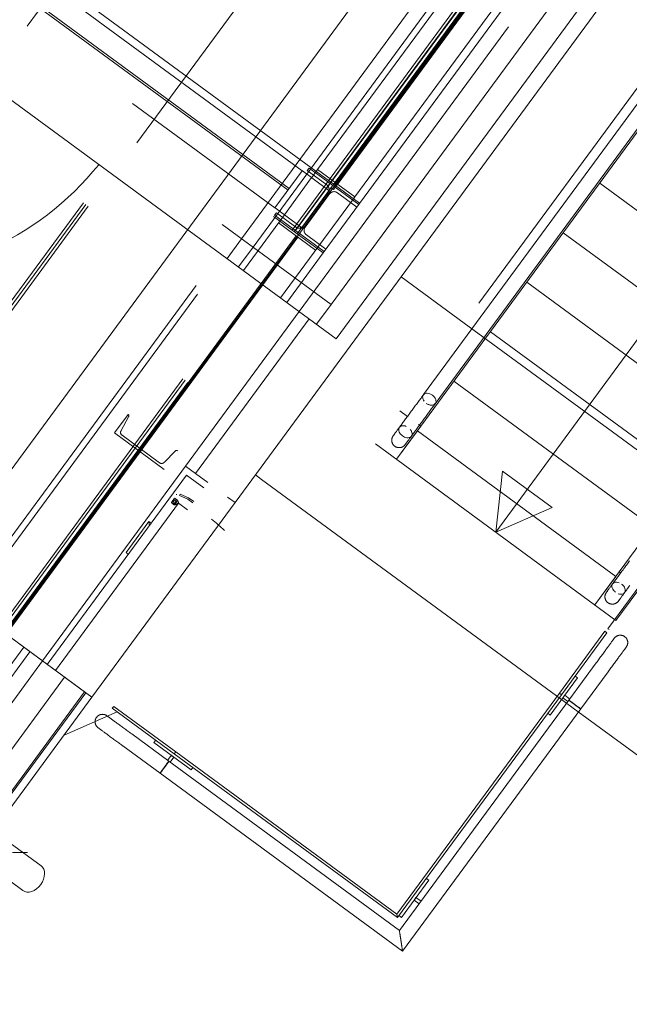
# Model space of a CAD drawing. Header units: metres. Extents: x 135583 to 135939, y 457896 to 458258.
# Tile 550 of 599: x 135739.9 to 135741.88, y 458175.17 to 458178.38. Entities that reach past the tile are written whole.
import ezdxf

# ---------------------------------------------------------------- set-up
doc = ezdxf.new("R2010")
doc.units = ezdxf.units.M
doc.linetypes.add('Center', pattern=[31.75, 6.35, -4.7625, 15.875, -4.7625])
doc.linetypes.add('Hidden', pattern=[4, 2, -2])
doc.layers.add('NIEUWE INSTALLATIE', color=250, linetype='Continuous', lineweight=0)

msp = doc.modelspace()

# ---------------------------------------------------------------- linework, layer by layer
at = {"layer": 'NIEUWE INSTALLATIE', "linetype": 'Hidden'}
for p, q in [((135741.0021, 458177.7781), (135731.1702, 458185.0013)), ((135741.0021, 458177.7781), (135731.1702, 458185.0013)), ((135731.0518, 458184.8402), (135740.8836, 458177.6169)), ((135731.0518, 458184.8402), (135740.8836, 458177.6169)), ((135730.8841, 458184.8145), (135740.9093, 458177.4492)), ((135730.8841, 458184.8145), (135740.9093, 458177.4492)), ((135738.48, 458176.4143), (135742.8522, 458182.3654)), ((135738.48, 458176.4143), (135742.8522, 458182.3654)), ((135740.7829, 458177.6909), (135743.8617, 458181.8815)), ((135740.7829, 458177.6909), (135743.8617, 458181.8815)), ((135743.8685, 458181.8765), (135740.7898, 458177.6859)), ((135743.8685, 458181.8765), (135740.7898, 458177.6859)), ((135740.7909, 458177.685), (135743.8697, 458181.8756)), ((135740.7909, 458177.685), (135743.8697, 458181.8756)), ((135740.799, 458177.6791), (135743.8778, 458181.8697)), ((135740.799, 458177.6791), (135743.8778, 458181.8697)), ((135743.8818, 458181.8667), (135740.8031, 458177.6761)), ((135743.8818, 458181.8667), (135740.8031, 458177.6761)), ((135740.9093, 458177.4492), (135744.1302, 458181.8332)), ((135740.9093, 458177.4492), (135744.1302, 458181.8332)), ((135740.8836, 458177.6169), (135743.9624, 458181.8075)), ((135740.8836, 458177.6169), (135743.9624, 458181.8075)), ((135743.6984, 458181.7438), (135740.8656, 458177.8879)), ((135743.6984, 458181.7438), (135740.8656, 458177.8879)), ((135743.756, 458181.7014), (135740.9232, 458177.8456)), ((135743.756, 458181.7014), (135740.9232, 458177.8456)), ((135743.756, 458181.7014), (135740.9232, 458177.8456)), ((135743.7617, 458181.6972), (135740.9289, 458177.8414)), ((135743.7617, 458181.6972), (135740.9289, 458177.8414)), ((135743.7617, 458181.6972), (135740.9289, 458177.8414)), ((135740.9287, 458177.8386), (135743.7125, 458181.6278)), ((135740.9287, 458177.8386), (135743.7125, 458181.6278)), ((135740.9865, 458177.7991), (135743.8193, 458181.6549)), ((135740.9865, 458177.7991), (135743.8193, 458181.6549)), ((135743.8547, 458181.5764), (135740.8056, 458177.4262)), ((135743.8547, 458181.5764), (135740.8056, 458177.4262)), ((135740.8158, 458177.8839), (135737.1292, 458180.5924)), ((135740.8158, 458177.8839), (135737.1292, 458180.5924)), ((135740.7693, 458177.8206), (135737.0827, 458180.5291)), ((135740.7693, 458177.8206), (135737.0827, 458180.5291)), ((135740.7693, 458177.8206), (135737.0827, 458180.5291)), ((135740.7735, 458177.8263), (135737.0869, 458180.5348)), ((135740.7735, 458177.8263), (135737.0869, 458180.5348)), ((135740.7735, 458177.8263), (135737.0869, 458180.5348)), ((135737.0404, 458180.4715), (135740.727, 458177.763)), ((135737.0404, 458180.4715), (135740.727, 458177.763)), ((135738.9199, 458176.1684), (135741.4421, 458179.6015)), ((135738.9199, 458176.1684), (135741.4421, 458179.6015)), ((135738.9279, 458176.1626), (135741.4501, 458179.5956)), ((135738.9279, 458176.1626), (135741.4501, 458179.5956)), ((135738.936, 458176.1566), (135741.4582, 458179.5897)), ((135738.936, 458176.1566), (135741.4582, 458179.5897)), ((135741.4622, 458179.5867), (135738.94, 458176.1536)), ((135741.4622, 458179.5867), (135738.94, 458176.1536)), ((135739.2865, 458175.8991), (135741.8088, 458179.3321)), ((135739.2865, 458175.8991), (135741.8088, 458179.3321)), ((135739.2908, 458175.8711), (135741.8367, 458179.3364)), ((135739.2908, 458175.8711), (135741.8367, 458179.3364)), ((135739.2908, 458175.8711), (135741.8367, 458179.3364)), ((135739.2908, 458175.8711), (135741.8367, 458179.3364)), ((135742.5742, 458179.0651), (135741.0538, 458176.9956)), ((135740.6184, 458177.6629), (135741.2845, 458178.5695)), ((135740.6184, 458177.6629), (135741.2845, 458178.5695)), ((135741.3215, 458178.5423), (135740.6555, 458177.6357)), ((135741.3215, 458178.5423), (135740.6555, 458177.6357)), ((135741.8355, 458176.4213), (135743.3559, 458178.4908)), ((135739.9215, 458178.3548), (135740.0103, 458178.4757)), ((135739.9215, 458178.3548), (135740.0103, 458178.4757)), ((135740.9724, 458177.915), (135740.9804, 458177.9091)), ((135740.9724, 458177.915), (135740.9804, 458177.9091)), ((135740.9839, 458177.9138), (135740.9758, 458177.9197)), ((135740.9839, 458177.9138), (135740.9758, 458177.9197)), ((135740.8158, 458177.8839), (135740.727, 458177.763)), ((135740.8158, 458177.8839), (135740.727, 458177.763)), ((135740.8462, 458177.8616), (135740.8159, 458177.8838)), ((135740.8462, 458177.8616), (135740.8159, 458177.8838)), ((135740.8379, 458177.8925), (135740.832, 458177.8844)), ((135740.8379, 458177.8925), (135740.832, 458177.8844)), ((135740.8379, 458177.8925), (135740.832, 458177.8844)), ((135740.832, 458177.8844), (135740.8955, 458177.8378)), ((135740.832, 458177.8844), (135740.8955, 458177.8378)), ((135740.832, 458177.8844), (135740.8955, 458177.8378)), ((135740.9991, 458177.7741), (135740.8379, 458177.8925)), ((135740.9991, 458177.7741), (135740.8379, 458177.8925)), ((135740.9991, 458177.7741), (135740.8379, 458177.8925)), ((135740.8581, 458177.8777), (135740.8656, 458177.8879)), ((135740.8581, 458177.8777), (135740.8656, 458177.8879)), ((135740.9865, 458177.7991), (135740.8656, 458177.8879)), ((135740.9865, 458177.7991), (135740.8656, 458177.8879)), ((135740.9672, 458177.8911), (135740.9592, 458177.8971)), ((135740.9672, 458177.8911), (135740.9592, 458177.8971)), ((135740.7574, 458177.7407), (135740.8462, 458177.8616)), ((135740.7574, 458177.7407), (135740.8462, 458177.8616)), ((135740.8463, 458177.8616), (135740.858, 458177.8776)), ((135740.8463, 458177.8616), (135740.858, 458177.8776)), ((135740.8463, 458177.8615), (135740.9067, 458177.8171)), ((135740.8463, 458177.8615), (135740.9067, 458177.8171)), ((135740.9088, 458177.8285), (135740.9169, 458177.8226)), ((135740.9088, 458177.8285), (135740.9169, 458177.8226)), ((135740.9169, 458177.8226), (135740.9286, 458177.8386)), ((135740.9169, 458177.8226), (135740.9286, 458177.8386)), ((135740.9204, 458177.8442), (135740.9284, 458177.8383)), ((135740.9204, 458177.8442), (135740.9284, 458177.8383)), ((135740.9287, 458177.8386), (135740.9206, 458177.8445)), ((135740.9287, 458177.8386), (135740.9206, 458177.8445)), ((135740.9789, 458177.7888), (135740.7451, 458177.4706)), ((135740.9789, 458177.7888), (135740.7451, 458177.4706)), ((135740.8993, 458177.8126), (135740.82, 458177.7046)), ((135740.8993, 458177.8126), (135740.82, 458177.7046)), ((135740.8993, 458177.8126), (135740.82, 458177.7046)), ((135740.8252, 458177.7008), (135740.9046, 458177.8088)), ((135740.8252, 458177.7008), (135740.9046, 458177.8088)), ((135740.8252, 458177.7008), (135740.9046, 458177.8088)), ((135740.9297, 458177.8126), (135740.9932, 458177.766)), ((135740.9297, 458177.8126), (135740.9932, 458177.766)), ((135740.9297, 458177.8126), (135740.9932, 458177.766)), ((135740.9864, 458177.7991), (135740.979, 458177.7889)), ((135740.9864, 458177.7991), (135740.979, 458177.7889)), ((135740.7271, 458177.763), (135740.7574, 458177.7407)), ((135740.7271, 458177.763), (135740.7574, 458177.7407)), ((135740.6242, 458177.5594), (135740.7574, 458177.7406)), ((135740.6242, 458177.5594), (135740.7574, 458177.7406)), ((135740.7314, 458177.7474), (135740.7254, 458177.7394)), ((135740.7314, 458177.7474), (135740.7254, 458177.7394)), ((135740.7314, 458177.7474), (135740.7254, 458177.7394)), ((135740.7254, 458177.7394), (135740.8866, 458177.6209)), ((135740.7254, 458177.7394), (135740.8866, 458177.6209)), ((135740.7254, 458177.7394), (135740.8866, 458177.6209)), ((135740.7948, 458177.7008), (135740.7314, 458177.7474)), ((135740.7948, 458177.7008), (135740.7314, 458177.7474)), ((135740.7948, 458177.7008), (135740.7314, 458177.7474)), ((135740.8179, 458177.6963), (135740.7575, 458177.7406)), ((135740.8179, 458177.6963), (135740.7575, 458177.7406)), ((135739.2435, 458175.5956), (135740.7829, 458177.6909)), ((135739.2435, 458175.5956), (135740.7829, 458177.6909)), ((135740.7381, 458177.7143), (135740.8589, 458177.6255)), ((135740.7381, 458177.7143), (135740.8589, 458177.6255)), ((135739.2504, 458175.5906), (135740.7897, 458177.6859)), ((135739.2504, 458175.5906), (135740.7897, 458177.6859)), ((135739.2596, 458175.5838), (135740.799, 458177.679)), ((135739.2596, 458175.5838), (135740.799, 458177.679)), ((135740.803, 458177.6761), (135739.3673, 458175.7219)), ((135740.803, 458177.6761), (135739.3673, 458175.7219)), ((135740.7956, 458177.672), (135739.3838, 458175.7503)), ((135740.7956, 458177.672), (135739.3838, 458175.7503)), ((135740.7956, 458177.672), (135739.3838, 458175.7503)), ((135740.8014, 458177.6678), (135739.3895, 458175.7461)), ((135740.8014, 458177.6678), (135739.3895, 458175.7461)), ((135740.8014, 458177.6678), (135739.3895, 458175.7461)), ((135740.571, 458177.5984), (135740.6184, 458177.6629)), ((135740.571, 458177.5984), (135740.6184, 458177.6629)), ((135740.8925, 458177.629), (135740.8291, 458177.6756)), ((135740.8925, 458177.629), (135740.8291, 458177.6756)), ((135740.8925, 458177.629), (135740.8291, 458177.6756)), ((135740.6555, 458177.6357), (135740.6081, 458177.5712)), ((135740.6555, 458177.6357), (135740.6081, 458177.5712)), ((135740.7653, 458177.4558), (135740.8836, 458177.6169)), ((135740.7653, 458177.4558), (135740.8836, 458177.6169)), ((135740.9093, 458177.4492), (135740.8619, 458177.3847)), ((135740.9093, 458177.4492), (135740.8619, 458177.3847)), ((135740.2494, 458177.0914), (135740.205, 458177.031)), ((135740.2494, 458177.0914), (135740.205, 458177.031)), ((135740.2273, 458177.0394), (135740.2507, 458177.083)), ((135740.2273, 458177.0394), (135740.2507, 458177.083)), ((135740.205, 458177.031), (135740.3662, 458176.9126)), ((135740.205, 458177.031), (135740.3662, 458176.9126)), ((135740.3515, 458176.9339), (135740.2298, 458177.0233)), ((135740.3515, 458176.9339), (135740.2298, 458177.0233)), ((135741.0538, 458176.9956), (135741.8355, 458176.4213)), ((135740.4022, 458176.9717), (135740.3675, 458176.9364)), ((135740.4022, 458176.9717), (135740.3675, 458176.9364)), ((135741.8093, 458176.3941), (135741.9573, 458176.5955)), ((135741.8093, 458176.3941), (135741.9573, 458176.5955)), ((135740.1116, 458176.186), (135739.7361, 458176.4619)), ((135740.1116, 458176.186), (135739.7361, 458176.4619)), ((135741.8133, 458176.3911), (135741.8093, 458176.3941)), ((135741.8133, 458176.3911), (135741.8093, 458176.3941)), ((135739.9102, 458176.3342), (135739.4396, 458175.6936)), ((135739.9102, 458176.3342), (135739.4396, 458175.6936)), ((135739.4598, 458175.6788), (135739.9304, 458176.3194)), ((135739.4598, 458175.6788), (135739.9304, 458176.3194)), ((135739.9707, 458176.2898), (135739.355, 458175.4517)), ((135739.9707, 458176.2898), (135739.355, 458175.4517)), ((135739.386, 458175.342), (135740.0432, 458176.2365)), ((135739.386, 458175.342), (135740.0432, 458176.2365)), ((135739.3953, 458175.2111), (135740.1116, 458176.186)), ((135739.3953, 458175.2111), (135740.1116, 458176.186)), ((135740.1077, 458176.1891), (135739.4505, 458175.2946)), ((135740.1077, 458176.1891), (135739.4505, 458175.2946))]:
    msp.add_line(p, q, dxfattribs=at)
at = {"layer": 'NIEUWE INSTALLATIE'}
for p, q in [((135730.7722, 458184.7974), (135740.9264, 458177.3373)), ((135740.5973, 458176.8048), (135744.3119, 458181.861)), ((135740.9264, 458177.3373), (135744.242, 458181.8503)), ((135742.6427, 458179.0148), (135741.2013, 458177.0527)), ((135742.5644, 458178.9996), (135741.2097, 458177.1556)), ((135741.3902, 458178.982), (135739.2587, 458176.0808)), ((135741.3902, 458178.982), (135739.2587, 458176.0808)), ((135741.2479, 458177.126), (135742.6034, 458178.971)), ((135742.9337, 458178.7352), (135741.4446, 458176.7084)), ((135741.846, 458176.5791), (135743.2874, 458178.5411)), ((135742.4272, 458177.3701), (135741.7825, 458177.8438)), ((135742.3087, 458177.209), (135741.664, 458177.6826)), ((135741.3425, 458177.3885), (135741.137, 458177.5395)), ((135742.1903, 458177.0478), (135741.5456, 458177.5214)), ((135740.4361, 458176.9233), (135740.8055, 458177.4261)), ((135740.8378, 458177.4024), (135740.4683, 458176.8996)), ((135742.1241, 458176.8142), (135741.3425, 458177.3885)), ((135742.1241, 458176.8142), (135741.3425, 458177.3885)), ((135742.0719, 458176.8866), (135741.4272, 458177.3603)), ((135741.9535, 458176.7254), (135741.3088, 458177.1991)), ((135741.2096, 458177.1556), (135741.2093, 458177.1551)), ((135741.1581, 458177.0845), (135741.1328, 458177.1031)), ((135741.2013, 458177.0527), (135741.1223, 458176.9452)), ((135741.2013, 458177.0527), (135741.1936, 458177.0583)), ((135741.1904, 458177.0379), (135741.1223, 458176.9452)), ((135741.8351, 458176.5643), (135741.1904, 458177.0379)), ((135740.4683, 458176.8996), (135740.4361, 458176.9233)), ((135739.9868, 458176.278), (135740.4394, 458176.8941)), ((135740.4394, 458176.8941), (135740.4959, 458176.8526)), ((135740.5086, 458176.87), (135740.4683, 458176.8996)), ((135740.6633, 458176.8948), (135740.6835, 458176.88)), ((135741.4446, 458176.7084), (135741.4666, 458176.9072)), ((135741.4666, 458176.9072), (135741.6278, 458176.7888)), ((135740.6835, 458176.8799), (135741.6586, 458176.1636)), ((135740.6835, 458176.8799), (135741.6586, 458176.1636)), ((135740.4163, 458176.8276), (135740.4183, 458176.8322)), ((135740.4436, 458176.8153), (135740.4163, 458176.8276)), ((135740.4183, 458176.8322), (135740.4462, 458176.8196)), ((135740.5973, 458176.8048), (135740.5731, 458176.8226)), ((135740.4135, 458176.8021), (135740.0138, 458176.2582)), ((135740.1319, 458176.1714), (135740.5973, 458176.8048)), ((135740.4006, 458176.8184), (135740.3905, 458176.8046)), ((135740.3905, 458176.8046), (135740.3921, 458176.8018)), ((135740.3921, 458176.8018), (135740.3929, 458176.8027)), ((135740.3929, 458176.8027), (135740.3945, 458176.8)), ((135740.3945, 458176.8), (135740.3953, 458176.8009)), ((135740.3953, 458176.8009), (135740.397, 458176.7982)), ((135740.4008, 458176.8126), (135740.3957, 458176.8056)), ((135740.397, 458176.7982), (135740.3975, 458176.7988)), ((135740.3975, 458176.7988), (135740.3991, 458176.7976)), ((135740.4, 458176.8024), (135740.4052, 458176.8094)), ((135740.4038, 458176.8178), (135740.4006, 458176.8184)), ((135740.4016, 458176.7989), (135740.4109, 458176.8115)), ((135740.4032, 458176.8166), (135740.4038, 458176.8178)), ((135740.4063, 458176.8158), (135740.4032, 458176.8166)), ((135740.4057, 458176.8148), (135740.4063, 458176.8158)), ((135740.4089, 458176.8141), (135740.4057, 458176.8148)), ((135740.4084, 458176.8134), (135740.4089, 458176.8141)), ((135740.4109, 458176.8115), (135740.4084, 458176.8134)), ((135740.4429, 458176.7805), (135740.4135, 458176.8021)), ((135740.4597, 458176.8035), (135740.4436, 458176.8153)), ((135740.4462, 458176.8196), (135740.4627, 458176.8075)), ((135741.4446, 458176.7084), (135741.6278, 458176.7888)), ((135740.3171, 458176.7426), (135740.2431, 458176.6419)), ((135740.3243, 458176.7373), (135740.3171, 458176.7426)), ((135740.2431, 458176.6419), (135740.2442, 458176.6411)), ((135740.2512, 458176.636), (135740.2431, 458176.6419)), ((135741.767, 458176.4716), (135741.846, 458176.5791)), ((135741.846, 458176.5791), (135741.8523, 458176.5744)), ((135741.767, 458176.4716), (135741.8351, 458176.5643)), ((135739.7161, 458176.4769), (135740.1319, 458176.1714)), ((135741.7995, 458176.3857), (135741.6515, 458176.1842)), ((135741.6579, 458176.1795), (135741.8059, 458176.3809)), ((135741.8059, 458176.3809), (135741.7995, 458176.3857)), ((135741.7709, 458176.2826), (135741.6821, 458176.1617)), ((135741.7709, 458176.2826), (135741.7715, 458176.2834)), ((135741.721, 458176.1331), (135741.8098, 458176.254)), ((135741.6216, 458176.1131), (135741.7104, 458176.234)), ((135741.7104, 458176.234), (135741.7023, 458176.2399)), ((135741.6514, 458176.1842), (135741.1233, 458175.4654)), ((135741.6514, 458176.1842), (135741.6579, 458176.1795)), ((135741.6515, 458176.1842), (135741.6579, 458176.1795)), ((135740.1319, 458176.1714), (135739.3977, 458175.1721)), ((135741.125, 458175.4542), (135741.6579, 458176.1795)), ((135741.6821, 458176.1617), (135741.1314, 458175.4122)), ((135741.6586, 458176.1635), (135741.6754, 458176.1512)), ((135741.6689, 458176.1776), (135741.663, 458176.1695)), ((135741.663, 458176.1695), (135741.6795, 458176.1574)), ((135741.6855, 458176.1654), (135741.6689, 458176.1776)), ((135741.6755, 458176.1512), (135741.7129, 458176.1236)), ((135741.6755, 458176.1512), (135741.7129, 458176.1236)), ((135741.6821, 458176.1617), (135741.6828, 458176.1612)), ((135741.6847, 458176.1598), (135741.6877, 458176.1576)), ((135740.0414, 458176.0483), (135740.2135, 458176.1238)), ((135740.203, 458176.1415), (135740.1982, 458176.1351)), ((135740.1982, 458176.1351), (135740.3997, 458175.987)), ((135740.4044, 458175.9935), (135740.203, 458176.1415)), ((135741.1418, 458175.3447), (135741.721, 458176.1331)), ((135741.6135, 458176.119), (135741.6216, 458176.1131)), ((135741.713, 458176.1236), (135742.541, 458175.5152)), ((135740.3819, 458175.9629), (135740.2611, 458176.0517)), ((135740.3393, 458176.0314), (135740.3333, 458176.0234)), ((135740.3333, 458176.0234), (135740.4542, 458175.9346)), ((135740.2325, 458176.0127), (135740.2316, 458176.0134)), ((135740.2325, 458176.0127), (135740.3534, 458175.9239)), ((135740.3997, 458175.9871), (135740.4045, 458175.9935)), ((135740.3997, 458175.987), (135740.4044, 458175.9935)), ((135741.1233, 458175.4654), (135740.4045, 458175.9935)), ((135740.3898, 458175.9819), (135740.3776, 458175.9654)), ((135741.1314, 458175.4122), (135740.3819, 458175.9628)), ((135740.3857, 458175.9595), (135740.3978, 458175.976)), ((135740.3978, 458175.976), (135740.3898, 458175.9819)), ((135740.3997, 458175.9871), (135741.125, 458175.4542)), ((135740.3677, 458175.9434), (135740.3639, 458175.9384)), ((135740.4542, 458175.9346), (135740.4602, 458175.9426)), ((135740.3533, 458175.9239), (135741.1418, 458175.3447)), ((135739.9664, 458175.6229), (135739.8663, 458175.6964)), ((135739.8738, 458175.6663), (135739.9229, 458175.6663)), ((135739.8071, 458175.6159), (135739.9072, 458175.5423)), ((135741.1379, 458175.4549), (135741.2268, 458175.5757)), ((135741.2268, 458175.5757), (135741.2187, 458175.5817)), ((135741.1853, 458175.5193), (135741.1794, 458175.5113)), ((135741.1794, 458175.5113), (135741.1959, 458175.4991)), ((135741.2019, 458175.5072), (135741.1853, 458175.5193)), ((135741.1233, 458175.4654), (135741.125, 458175.4542)), ((135741.1299, 458175.4608), (135741.1379, 458175.4549))]:
    msp.add_line(p, q, dxfattribs=at)
at = {"layer": 'NIEUWE INSTALLATIE', "linetype": 'Center'}
msp.add_line((135740.4361, 458176.9233), (135739.9707, 458176.2898), dxfattribs=at)
at = {"layer": 'NIEUWE INSTALLATIE', "flags": 128}
for points in [[(135741.2093, 458177.1551), (135741.2075, 458177.1526), (135741.2056, 458177.1501), (135741.2036, 458177.1474), (135741.2017, 458177.1447), (135741.1996, 458177.142), (135741.1975, 458177.1391), (135741.1954, 458177.1362), (135741.1932, 458177.1333), (135741.191, 458177.1303), (135741.1888, 458177.1272), (135741.1865, 458177.1241), (135741.1843, 458177.121), (135741.1819, 458177.1179), (135741.1796, 458177.1147), (135741.1773, 458177.1115), (135741.1749, 458177.1083), (135741.1725, 458177.1051), (135741.1702, 458177.1019), (135741.1678, 458177.0986), (135741.1654, 458177.0954), (135741.1631, 458177.0922), (135741.1607, 458177.089), (135741.1584, 458177.0859), (135741.1561, 458177.0827), (135741.1538, 458177.0796), (135741.1516, 458177.0765), (135741.1493, 458177.0735), (135741.1471, 458177.0705), (135741.145, 458177.0676), (135741.1429, 458177.0647), (135741.1408, 458177.0619), (135741.1388, 458177.0591), (135741.1368, 458177.0564), (135741.1349, 458177.0538), (135741.133, 458177.0513), (135741.1312, 458177.0488), (135741.1295, 458177.0464), (135741.1278, 458177.0442), (135741.1262, 458177.042), (135741.1246, 458177.0399), (135741.1232, 458177.0379), (135741.1218, 458177.036), (135741.1205, 458177.0342), (135741.1192, 458177.0325), (135741.1181, 458177.031), (135741.117, 458177.0295), (135741.116, 458177.0282), (135741.1152, 458177.027), (135741.1143, 458177.0259), (135741.1136, 458177.0249), (135741.113, 458177.0241), (135741.1125, 458177.0233), (135741.112, 458177.0227), (135741.1117, 458177.0223), (135741.1114, 458177.0219), (135741.1113, 458177.0217), (135741.1112, 458177.0216)], [(135741.1501, 458176.993), (135741.1502, 458176.9931), (135741.1503, 458176.9933), (135741.1506, 458176.9936), (135741.1509, 458176.9941), (135741.1513, 458176.9946), (135741.1518, 458176.9953), (135741.1524, 458176.9962), (135741.1531, 458176.9971), (135741.1539, 458176.9982), (135741.1548, 458176.9994), (135741.1558, 458177.0007), (135741.1568, 458177.0021), (135741.158, 458177.0037), (135741.1592, 458177.0053), (135741.1605, 458177.0071), (135741.1619, 458177.009), (135741.1633, 458177.0109), (135741.1648, 458177.013), (135741.1664, 458177.0152), (135741.1681, 458177.0175), (135741.1698, 458177.0198), (135741.1716, 458177.0223), (135741.1735, 458177.0248), (135741.1754, 458177.0274), (135741.1774, 458177.0301), (135741.1794, 458177.0328), (135741.1814, 458177.0356), (135741.1836, 458177.0385), (135741.1857, 458177.0414), (135741.1879, 458177.0444), (135741.1901, 458177.0474), (135741.1924, 458177.0505), (135741.1947, 458177.0536), (135741.197, 458177.0567), (135741.1993, 458177.0599), (135741.2016, 458177.0631), (135741.204, 458177.0663), (135741.2063, 458177.0695), (135741.2087, 458177.0727), (135741.2111, 458177.076), (135741.2134, 458177.0792), (135741.2158, 458177.0824), (135741.2182, 458177.0856), (135741.2205, 458177.0888), (135741.2228, 458177.0919), (135741.2251, 458177.095), (135741.2274, 458177.0981), (135741.2296, 458177.1012), (135741.2318, 458177.1042), (135741.234, 458177.1071), (135741.2361, 458177.1101), (135741.2382, 458177.1129), (135741.2403, 458177.1157), (135741.2423, 458177.1184), (135741.2442, 458177.121), (135741.2461, 458177.1236), (135741.2478, 458177.126)], [(135741.1164, 458176.9879), (135741.1156, 458176.9884), (135741.1149, 458176.9891), (135741.1142, 458176.9897), (135741.1135, 458176.9904), (135741.1128, 458176.9911), (135741.1122, 458176.9918), (135741.1116, 458176.9926), (135741.111, 458176.9933), (135741.1104, 458176.9941), (135741.1099, 458176.995), (135741.1095, 458176.9958), (135741.109, 458176.9967), (135741.1086, 458176.9975), (135741.1082, 458176.9984), (135741.1079, 458176.9993), (135741.1076, 458177.0002), (135741.1073, 458177.0012), (135741.1071, 458177.0021), (135741.1069, 458177.0031), (135741.1068, 458177.004), (135741.1066, 458177.005), (135741.1066, 458177.0059), (135741.1065, 458177.0069), (135741.1065, 458177.0079), (135741.1066, 458177.0088), (135741.1067, 458177.0098), (135741.1068, 458177.0108), (135741.1069, 458177.0117), (135741.1071, 458177.0127), (135741.1074, 458177.0136), (135741.1076, 458177.0145), (135741.1079, 458177.0154), (135741.1083, 458177.0163), (135741.1087, 458177.0172), (135741.1091, 458177.0181), (135741.1095, 458177.019), (135741.11, 458177.0198), (135741.1105, 458177.0206), (135741.1111, 458177.0214), (135741.1112, 458177.0216)], [(135741.1112, 458177.0216), (135741.1113, 458177.0217), (135741.1114, 458177.0219), (135741.1116, 458177.0222), (135741.112, 458177.0226), (135741.1124, 458177.0232), (135741.1129, 458177.0239), (135741.1135, 458177.0248), (135741.1142, 458177.0257), (135741.115, 458177.0268), (135741.1151, 458177.027)], [(135741.1501, 458176.993), (135741.1496, 458176.9923), (135741.1489, 458176.9915), (135741.1483, 458176.9908), (135741.1476, 458176.9901), (135741.1469, 458176.9894), (135741.1462, 458176.9888), (135741.1454, 458176.9882), (135741.1447, 458176.9876), (135741.1439, 458176.9871), (135741.143, 458176.9866), (135741.1422, 458176.9861), (135741.1413, 458176.9857), (135741.1405, 458176.9852), (135741.1396, 458176.9849), (135741.1387, 458176.9845), (135741.1378, 458176.9842), (135741.1368, 458176.984), (135741.1359, 458176.9837), (135741.1349, 458176.9835), (135741.134, 458176.9834), (135741.133, 458176.9833), (135741.1321, 458176.9832), (135741.1311, 458176.9832), (135741.1301, 458176.9832), (135741.1292, 458176.9832), (135741.1282, 458176.9833), (135741.1272, 458176.9834), (135741.1263, 458176.9836), (135741.1253, 458176.9838), (135741.1244, 458176.984), (135741.1235, 458176.9843), (135741.1226, 458176.9846), (135741.1217, 458176.9849), (135741.1208, 458176.9853), (135741.1199, 458176.9857), (135741.119, 458176.9862), (135741.1182, 458176.9866), (135741.1174, 458176.9872), (135741.1166, 458176.9877), (135741.1164, 458176.9879)], [(135741.1539, 458176.9982), (135741.1534, 458176.9975), (135741.1527, 458176.9965), (135741.1521, 458176.9956), (135741.1515, 458176.9949), (135741.151, 458176.9943), (135741.1507, 458176.9938), (135741.1504, 458176.9934), (135741.1502, 458176.9931), (135741.1501, 458176.993)], [(135741.8796, 458176.615), (135741.8773, 458176.6119), (135741.875, 458176.6087), (135741.8727, 458176.6055), (135741.8703, 458176.6023), (135741.868, 458176.5991), (135741.8656, 458176.5959), (135741.8632, 458176.5927), (135741.8609, 458176.5895), (135741.8585, 458176.5862), (135741.8562, 458176.583), (135741.8538, 458176.5799), (135741.8515, 458176.5767), (135741.8492, 458176.5735), (135741.8469, 458176.5704), (135741.8446, 458176.5674), (135741.8424, 458176.5643), (135741.8402, 458176.5613), (135741.838, 458176.5584), (135741.8359, 458176.5555), (135741.8339, 458176.5527), (135741.8318, 458176.5499), (135741.8298, 458176.5472), (135741.8279, 458176.5446), (135741.8261, 458176.5421), (135741.8243, 458176.5396), (135741.8225, 458176.5373), (135741.8208, 458176.535), (135741.8192, 458176.5328), (135741.8177, 458176.5307), (135741.8162, 458176.5287), (135741.8148, 458176.5268), (135741.8135, 458176.525), (135741.8123, 458176.5234), (135741.8112, 458176.5218), (135741.8101, 458176.5203), (135741.8091, 458176.519), (135741.8082, 458176.5178), (135741.8074, 458176.5167), (135741.8067, 458176.5157), (135741.8061, 458176.5149), (135741.8055, 458176.5142), (135741.8051, 458176.5136), (135741.8048, 458176.5131), (135741.8045, 458176.5127), (135741.8043, 458176.5125), (135741.8043, 458176.5124)], [(135741.8432, 458176.4838), (135741.8433, 458176.4839), (135741.8434, 458176.4841), (135741.8436, 458176.4844), (135741.844, 458176.4849), (135741.8444, 458176.4854), (135741.8449, 458176.4862), (135741.8455, 458176.487), (135741.8462, 458176.4879), (135741.847, 458176.489), (135741.8479, 458176.4902), (135741.8488, 458176.4915), (135741.8499, 458176.4929), (135741.851, 458176.4945), (135741.8522, 458176.4962), (135741.8535, 458176.4979), (135741.8549, 458176.4998), (135741.8564, 458176.5018), (135741.8579, 458176.5038), (135741.8595, 458176.506), (135741.8612, 458176.5083), (135741.8629, 458176.5106), (135741.8647, 458176.5131), (135741.8665, 458176.5156), (135741.8685, 458176.5182), (135741.8704, 458176.5209), (135741.8724, 458176.5236), (135741.8745, 458176.5264), (135741.8766, 458176.5293), (135741.8788, 458176.5322), (135741.881, 458176.5352)], [(135741.8094, 458176.4787), (135741.8087, 458176.4793), (135741.8079, 458176.4799), (135741.8072, 458176.4805), (135741.8065, 458176.4812), (135741.8059, 458176.4819), (135741.8052, 458176.4826), (135741.8046, 458176.4834), (135741.804, 458176.4842), (135741.8035, 458176.485), (135741.803, 458176.4858), (135741.8025, 458176.4866), (135741.8021, 458176.4875), (135741.8017, 458176.4884), (135741.8013, 458176.4892), (135741.801, 458176.4902), (135741.8007, 458176.4911), (135741.8004, 458176.492), (135741.8002, 458176.4929), (135741.8, 458176.4939), (135741.7998, 458176.4948), (135741.7997, 458176.4958), (135741.7996, 458176.4968), (135741.7996, 458176.4977), (135741.7996, 458176.4987), (135741.7996, 458176.4997), (135741.7997, 458176.5006), (135741.7998, 458176.5016), (135741.8, 458176.5025), (135741.8002, 458176.5035), (135741.8004, 458176.5044), (135741.8007, 458176.5053), (135741.801, 458176.5063), (135741.8013, 458176.5072), (135741.8017, 458176.5081), (135741.8021, 458176.5089), (135741.8026, 458176.5098), (135741.8031, 458176.5106), (135741.8036, 458176.5114), (135741.8041, 458176.5122), (135741.8043, 458176.5124)], [(135741.8043, 458176.5124), (135741.8043, 458176.5125), (135741.8045, 458176.5127), (135741.8047, 458176.513), (135741.805, 458176.5135), (135741.8055, 458176.514), (135741.806, 458176.5147), (135741.8066, 458176.5156), (135741.8073, 458176.5165), (135741.8081, 458176.5176), (135741.8082, 458176.5178)], [(135741.8432, 458176.4838), (135741.8426, 458176.4831), (135741.842, 458176.4823), (135741.8414, 458176.4816), (135741.8407, 458176.4809), (135741.84, 458176.4803), (135741.8392, 458176.4796), (135741.8385, 458176.479), (135741.8377, 458176.4784), (135741.8369, 458176.4779), (135741.8361, 458176.4774), (135741.8353, 458176.4769), (135741.8344, 458176.4765), (135741.8335, 458176.4761), (135741.8326, 458176.4757), (135741.8317, 458176.4754), (135741.8308, 458176.475), (135741.8299, 458176.4748), (135741.8289, 458176.4746), (135741.828, 458176.4744), (135741.827, 458176.4742), (135741.8261, 458176.4741), (135741.8251, 458176.474), (135741.8242, 458176.474), (135741.8232, 458176.474), (135741.8222, 458176.474), (135741.8213, 458176.4741), (135741.8203, 458176.4742), (135741.8194, 458176.4744), (135741.8184, 458176.4746), (135741.8175, 458176.4748), (135741.8165, 458176.4751), (135741.8156, 458176.4754), (135741.8147, 458176.4757), (135741.8138, 458176.4761), (135741.813, 458176.4765), (135741.8121, 458176.477), (135741.8113, 458176.4775), (135741.8105, 458176.478), (135741.8097, 458176.4785), (135741.8094, 458176.4787)], [(135741.847, 458176.489), (135741.8465, 458176.4883), (135741.8458, 458176.4873), (135741.8451, 458176.4864), (135741.8446, 458176.4857), (135741.8441, 458176.4851), (135741.8437, 458176.4846), (135741.8435, 458176.4842), (135741.8433, 458176.484), (135741.8432, 458176.4839)], [(135741.8301, 458176.3632), (135741.8307, 458176.364), (135741.8313, 458176.3647), (135741.8319, 458176.3654), (135741.8326, 458176.3661), (135741.8333, 458176.3668), (135741.834, 458176.3674), (135741.8348, 458176.368), (135741.8356, 458176.3686), (135741.8364, 458176.3691), (135741.8372, 458176.3696), (135741.838, 458176.3701), (135741.8389, 458176.3706), (135741.8398, 458176.371), (135741.8407, 458176.3713), (135741.8416, 458176.3717), (135741.8425, 458176.372), (135741.8434, 458176.3722), (135741.8444, 458176.3725), (135741.8453, 458176.3727), (135741.8463, 458176.3728), (135741.8472, 458176.3729), (135741.8482, 458176.373), (135741.8491, 458176.373), (135741.8501, 458176.373), (135741.8511, 458176.373), (135741.852, 458176.3729), (135741.853, 458176.3728), (135741.8539, 458176.3726), (135741.8549, 458176.3724), (135741.8558, 458176.3722), (135741.8568, 458176.3719), (135741.8577, 458176.3716), (135741.8586, 458176.3713), (135741.8595, 458176.3709), (135741.8603, 458176.3705), (135741.8612, 458176.37), (135741.862, 458176.3696), (135741.8628, 458176.3691), (135741.8636, 458176.3685), (135741.8639, 458176.3684)], [(135741.8301, 458176.3632), (135741.83, 458176.3631), (135741.8299, 458176.3629), (135741.8297, 458176.3626), (135741.8293, 458176.3622), (135741.8289, 458176.3616), (135741.8284, 458176.3609), (135741.8278, 458176.36), (135741.8271, 458176.3591), (135741.8263, 458176.358), (135741.8254, 458176.3568), (135741.8245, 458176.3555), (135741.8234, 458176.3541), (135741.8223, 458176.3525), (135741.821, 458176.3509), (135741.8198, 458176.3491), (135741.8184, 458176.3472), (135741.8169, 458176.3453), (135741.8154, 458176.3432), (135741.8138, 458176.341), (135741.8121, 458176.3387), (135741.8104, 458176.3364), (135741.8086, 458176.3339), (135741.8068, 458176.3314), (135741.8048, 458176.3288), (135741.8029, 458176.3261), (135741.8009, 458176.3234), (135741.7988, 458176.3206), (135741.7967, 458176.3177), (135741.7945, 458176.3148), (135741.7923, 458176.3118), (135741.7901, 458176.3088), (135741.7879, 458176.3057), (135741.7856, 458176.3026), (135741.7833, 458176.2995), (135741.7809, 458176.2963), (135741.7786, 458176.2931), (135741.7763, 458176.2899), (135741.7739, 458176.2867), (135741.7715, 458176.2835), (135741.7709, 458176.2826)], [(135741.8263, 458176.358), (135741.8269, 458176.3588), (135741.8276, 458176.3598), (135741.8282, 458176.3607), (135741.8288, 458176.3614), (135741.8292, 458176.362), (135741.8296, 458176.3625), (135741.8298, 458176.3629), (135741.83, 458176.3631), (135741.8301, 458176.3632)], [(135741.8639, 458176.3684), (135741.8646, 458176.3678), (135741.8654, 458176.3671), (135741.8661, 458176.3665), (135741.8668, 458176.3658), (135741.8674, 458176.3651), (135741.8681, 458176.3644), (135741.8687, 458176.3636), (135741.8692, 458176.3629), (135741.8698, 458176.3621), (135741.8703, 458176.3612), (135741.8708, 458176.3604), (135741.8712, 458176.3595), (135741.8716, 458176.3587), (135741.872, 458176.3578), (135741.8723, 458176.3569), (135741.8726, 458176.356), (135741.8729, 458176.355), (135741.8731, 458176.3541), (135741.8733, 458176.3531), (135741.8735, 458176.3522), (135741.8736, 458176.3512), (135741.8737, 458176.3503), (135741.8737, 458176.3493), (135741.8737, 458176.3483), (135741.8737, 458176.3474), (135741.8736, 458176.3464), (135741.8735, 458176.3455), (135741.8733, 458176.3445), (135741.8731, 458176.3436), (135741.8729, 458176.3426), (135741.8726, 458176.3417), (135741.8723, 458176.3408), (135741.872, 458176.3399), (135741.8716, 458176.339), (135741.8712, 458176.3381), (135741.8707, 458176.3372), (135741.8702, 458176.3364), (135741.8697, 458176.3356), (135741.8692, 458176.3348), (135741.869, 458176.3346)], [(135741.8098, 458176.254), (135741.8122, 458176.2572), (135741.8145, 458176.2604), (135741.8169, 458176.2636), (135741.8192, 458176.2668), (135741.8216, 458176.27), (135741.8239, 458176.2732), (135741.8262, 458176.2763), (135741.8284, 458176.2794), (135741.8307, 458176.2824), (135741.8329, 458176.2854), (135741.835, 458176.2883), (135741.8371, 458176.2912), (135741.8392, 458176.294), (135741.8413, 458176.2968), (135741.8432, 458176.2995), (135741.8452, 458176.3021), (135741.847, 458176.3047), (135741.8488, 458176.3071), (135741.8506, 458176.3095), (135741.8523, 458176.3118), (135741.8539, 458176.314), (135741.8554, 458176.3161), (135741.8569, 458176.3181), (135741.8583, 458176.32), (135741.8596, 458176.3218), (135741.8609, 458176.3235), (135741.862, 458176.3251), (135741.8631, 458176.3265), (135741.8641, 458176.3279), (135741.865, 458176.3291), (135741.8658, 458176.3302), (135741.8665, 458176.3312), (135741.8672, 458176.3321), (135741.8677, 458176.3328), (135741.8682, 458176.3334), (135741.8685, 458176.3339), (135741.8688, 458176.3343), (135741.8689, 458176.3345), (135741.869, 458176.3346)], [(135741.869, 458176.3346), (135741.869, 458176.3345), (135741.8688, 458176.3343), (135741.8686, 458176.334), (135741.8683, 458176.3336), (135741.8678, 458176.333), (135741.8673, 458176.3323), (135741.8667, 458176.3315), (135741.866, 458176.3305), (135741.8652, 458176.3294), (135741.865, 458176.3291)], [(135740.1519, 458176.072), (135740.1511, 458176.0725), (135740.1504, 458176.0732), (135740.1497, 458176.0738), (135740.149, 458176.0745), (135740.1483, 458176.0752), (135740.1477, 458176.0759), (135740.1471, 458176.0767), (135740.1465, 458176.0774), (135740.1459, 458176.0782), (135740.1454, 458176.0791), (135740.145, 458176.0799), (135740.1445, 458176.0808), (135740.1441, 458176.0816), (135740.1437, 458176.0825), (135740.1434, 458176.0834), (135740.1431, 458176.0843), (135740.1428, 458176.0853), (135740.1426, 458176.0862), (135740.1424, 458176.0872), (135740.1423, 458176.0881), (135740.1421, 458176.0891), (135740.1421, 458176.09), (135740.142, 458176.091), (135740.142, 458176.092), (135740.1421, 458176.0929), (135740.1422, 458176.0939), (135740.1423, 458176.0949), (135740.1424, 458176.0958), (135740.1426, 458176.0968), (135740.1429, 458176.0977), (135740.1431, 458176.0986), (135740.1434, 458176.0995), (135740.1438, 458176.1004), (135740.1442, 458176.1013), (135740.1446, 458176.1022), (135740.145, 458176.1031), (135740.1455, 458176.1039), (135740.146, 458176.1047), (135740.1466, 458176.1055), (135740.1467, 458176.1057)], [(135740.1467, 458176.1057), (135740.1473, 458176.1065), (135740.1479, 458176.1072), (135740.1486, 458176.1079), (135740.1492, 458176.1086), (135740.1499, 458176.1093), (135740.1507, 458176.1099), (135740.1514, 458176.1105), (135740.1522, 458176.1111), (135740.153, 458176.1117), (135740.1538, 458176.1122), (135740.1547, 458176.1126), (135740.1555, 458176.1131), (135740.1564, 458176.1135), (135740.1573, 458176.1139), (135740.1582, 458176.1142), (135740.1591, 458176.1145), (135740.16, 458176.1148), (135740.161, 458176.115), (135740.1619, 458176.1152), (135740.1629, 458176.1153), (135740.1638, 458176.1155), (135740.1648, 458176.1155), (135740.1658, 458176.1156), (135740.1667, 458176.1156), (135740.1677, 458176.1155), (135740.1687, 458176.1154), (135740.1696, 458176.1153), (135740.1706, 458176.1152), (135740.1715, 458176.115), (135740.1725, 458176.1147), (135740.1734, 458176.1145), (135740.1743, 458176.1142), (135740.1752, 458176.1138), (135740.1761, 458176.1134), (135740.177, 458176.113), (135740.1778, 458176.1126), (135740.1787, 458176.1121), (135740.1795, 458176.1116), (135740.1803, 458176.111), (135740.1805, 458176.1109)], [(135740.1805, 458176.1109), (135740.1805, 458176.1108), (135740.1807, 458176.1107), (135740.1811, 458176.1105), (135740.1815, 458176.1101), (135740.1821, 458176.1097), (135740.1828, 458176.1092), (135740.1836, 458176.1086), (135740.1846, 458176.1079), (135740.1856, 458176.1071), (135740.1859, 458176.1069)], [(135740.2611, 458176.0517), (135740.2578, 458176.054), (135740.2546, 458176.0564), (135740.2514, 458176.0588), (135740.2482, 458176.0611), (135740.2451, 458176.0634), (135740.2419, 458176.0657), (135740.2388, 458176.068), (135740.2357, 458176.0703), (135740.2327, 458176.0725), (135740.2297, 458176.0747), (135740.2267, 458176.0769), (135740.2239, 458176.079), (135740.221, 458176.0811), (135740.2183, 458176.0831), (135740.2156, 458176.0851), (135740.2129, 458176.087), (135740.2104, 458176.0889), (135740.2079, 458176.0907), (135740.2055, 458176.0925), (135740.2033, 458176.0941), (135740.2011, 458176.0958), (135740.199, 458176.0973), (135740.1969, 458176.0988), (135740.195, 458176.1002), (135740.1933, 458176.1015), (135740.1916, 458176.1027), (135740.19, 458176.1039), (135740.1885, 458176.105), (135740.1872, 458176.106), (135740.186, 458176.1069), (135740.1848, 458176.1077), (135740.1839, 458176.1084), (135740.183, 458176.109), (135740.1823, 458176.1096), (135740.1816, 458176.11), (135740.1812, 458176.1104), (135740.1808, 458176.1106), (135740.1806, 458176.1108), (135740.1805, 458176.1109)], [(135740.1519, 458176.072), (135740.1519, 458176.0719), (135740.1521, 458176.0718), (135740.1525, 458176.0715), (135740.1529, 458176.0712), (135740.1535, 458176.0708), (135740.1542, 458176.0703), (135740.155, 458176.0696), (135740.156, 458176.0689), (135740.157, 458176.0682), (135740.1582, 458176.0673), (135740.1596, 458176.0663), (135740.161, 458176.0653), (135740.1625, 458176.0641), (135740.1642, 458176.0629), (135740.166, 458176.0616), (135740.1678, 458176.0602), (135740.1698, 458176.0588), (135740.1719, 458176.0573), (135740.1741, 458176.0557), (135740.1763, 458176.054), (135740.1787, 458176.0523), (135740.1811, 458176.0505), (135740.1836, 458176.0486), (135740.1862, 458176.0467), (135740.1889, 458176.0447), (135740.1917, 458176.0427), (135740.1945, 458176.0407), (135740.1974, 458176.0385), (135740.2003, 458176.0364), (135740.2033, 458176.0342), (135740.2063, 458176.032), (135740.2094, 458176.0297), (135740.2125, 458176.0274), (135740.2156, 458176.0251), (135740.2188, 458176.0228), (135740.222, 458176.0205), (135740.2252, 458176.0181), (135740.2284, 458176.0158), (135740.2316, 458176.0134), (135740.2325, 458176.0127)], [(135740.157, 458176.0682), (135740.1562, 458176.0687), (135740.1553, 458176.0695), (135740.1544, 458176.0701), (135740.1537, 458176.0706), (135740.1531, 458176.0711), (135740.1526, 458176.0714), (135740.1522, 458176.0717), (135740.152, 458176.0719), (135740.1519, 458176.0719)]]:
    msp.add_lwpolyline(points, dxfattribs=at)
at = {"layer": 'NIEUWE INSTALLATIE'}
for centre, radius, start, end in [((135739.3943, 458178.515), 0.975, 293.696, 321.1751), ((135740.4019, 458176.8014), 0.00475, 233.696, 264.1781), ((135740.3907, 458176.8322), 0.0371, 286.768, 304.2587), ((135739.9096, 458175.9904), 0.975, 47.9302, 51.1995)]:
    msp.add_arc(centre, radius, start, end, dxfattribs=at)
at = {"layer": 'NIEUWE INSTALLATIE', "linetype": 'Hidden'}
for centre, major_axis, start_param, end_param in [((135740.8848, 458177.8233), (-0.0154, -0.0093), 1.963495, 3.534292), ((135740.8848, 458177.8233), (-0.0154, -0.0093), 1.963495, 3.534292), ((135740.8848, 458177.8233), (-0.0154, -0.0093), 1.963495, 3.534292), ((135740.9191, 458177.7981), (-0.0043, -0.0175), 2.748894, 4.31969), ((135740.9191, 458177.7981), (-0.0043, -0.0175), 2.748894, 4.31969), ((135740.9191, 458177.7981), (-0.0043, -0.0175), 2.748894, 4.31969), ((135740.8055, 458177.7153), (-0.0128, -0.0126), 0.160875, 1.731672), ((135740.8055, 458177.7153), (-0.0128, -0.0126), 0.160875, 1.731672), ((135740.8055, 458177.7153), (-0.0128, -0.0126), 0.160875, 1.731672), ((135740.8397, 458177.6901), (-0.0179, 0.0014), 5.729611, 7.300407), ((135740.8397, 458177.6901), (-0.0179, 0.0014), 5.729611, 7.300407), ((135740.8397, 458177.6901), (-0.0179, 0.0014), 5.729611, 7.300407), ((135740.2459, 458177.0866), (-0.0057, 0.00187), 2.82478, 4.395577), ((135740.2459, 458177.0866), (-0.0057, 0.00187), 2.82478, 4.395577), ((135740.2366, 458177.0326), (-0.00872, 0.00749), 0.075887, 1.646683), ((135740.2366, 458177.0326), (-0.00872, 0.00749), 0.075887, 1.646683), ((135740.407, 458176.9682), (0.00583, 0.00141), 0.70041, 2.271206), ((135740.407, 458176.9682), (0.00583, 0.00141), 0.70041, 2.271206), ((135740.3583, 458176.9432), (-0.00872, 0.00749), 1.646683, 3.21748), ((135740.3583, 458176.9432), (-0.00872, 0.00749), 1.646683, 3.21748)]:
    msp.add_ellipse(centre, major_axis=major_axis, ratio=1, start_param=start_param, end_param=end_param, dxfattribs=at)
at = {"layer": 'NIEUWE INSTALLATIE'}
for centre, major_axis, ratio, start_param, end_param in [((135740.4059, 458176.8306), (0.000989, 0.000151), 1, 5.497787, 7.068583), ((135740.3968, 458176.8048), (0.00142, -0.00011), 1, 2.588018, 3.550361), ((135740.399, 458176.8055), (0.00314, -0.0019), 1, 4.015463, 5.232371), ((135740.3989, 458176.8032), (0.00094, 0.00107), 1, 3.83852, 4.800862), ((135740.402, 458176.8118), (0.00063, -0.00128), 1, 2.660422, 3.622764), ((135740.4014, 458176.7987), (0.000093, -0.000326), 1, 2.235621, 5.625135), ((135740.3964, 458176.8249), (0.0264, 0.0058), 1, 4.679497, 5.099409), ((135740.4019, 458176.8095), (0.00217, -0.00296), 1, 1.266569, 2.483477), ((135740.404, 458176.8102), (-0.00034, -0.00138), 1, 1.178097, 2.14044), ((135740.4087, 458176.8057), (0.005, -0.00006), 1, 5.334936, 6.850477), ((135740.4106, 458176.8043), (0.00192, 0.00057), 1, 5.040084, 5.635109), ((135740.4033, 458176.807), (0.00785, -0.00577), 1, 0.274644, 0.764035), ((135741.7015, 458176.1474), (0.0195, -0.0143), 0.000001, 0, 3.926991), ((135741.7015, 458176.1474), (0.0195, -0.0143), 0.000001, 0, 5.063268), ((135741.7016, 458176.1474), (0.0195, -0.0143), 0.000001, 2.037235, 3.141593), ((135741.7016, 458176.1474), (0.0195, -0.0143), 0.000001, 0, 3.141593), ((135741.7015, 458176.1474), (0.0219, -0.0103), 1, 2.737991, 2.872999), ((135741.7016, 458176.1474), (-0.0195, 0.0143), 0.000001, 0.523599, 5.235988), ((135741.7015, 458176.1474), (0.0195, -0.0143), 0.000001, 5.067619, 5.327869), ((135741.7015, 458176.1474), (0.0195, -0.0143), 0.000001, 5.331155, 5.497787), ((135741.7015, 458176.1474), (-0.0195, 0.0143), 0.000001, 2.490222, 2.617994), ((135740.3677, 458175.9434), (0.0143, 0.0195), 0.000001, 4.539184, 10.467936), ((135740.3677, 458175.9434), (0.0143, 0.0195), 0.000001, 4.072259, 10.205354), ((135740.3677, 458175.9434), (-0.0143, -0.0195), 0.000001, 3.926991, 6.283185), ((135740.3676, 458175.9434), (0.0143, 0.0195), 0.000001, 4.977808, 7.450818), ((135740.3676, 458175.9434), (0.0143, 0.0195), 0.000001, 5.240027, 5.471467), ((135740.3677, 458175.9434), (0.0146, -0.0192), 1, 2.049606, 2.067769), ((135740.3676, 458175.9434), (0.0143, 0.0195), 0.000001, 6.038499, 6.544985), ((135740.3676, 458175.9434), (0.0143, 0.0195), 0.000001, 3.926991, 4.841083), ((135740.3677, 458175.9434), (0.0143, 0.0195), 0.000001, 1.836215, 2.308761), ((135739.9368, 458175.5826), (0.0296, 0.0403), 0.707107, 4.712389, 6.283185), ((135739.9368, 458175.5826), (0.0296, 0.0403), 0.707107, 3.141593, 4.712389)]:
    msp.add_ellipse(centre, major_axis=major_axis, ratio=ratio, start_param=start_param, end_param=end_param, dxfattribs=at)
msp.add_ellipse((135740.3676, 458175.9434), major_axis=(0.0143, 0.0195), ratio=0.000001, dxfattribs=at)
for points in [[(135741.2093, 458177.1551), (135741.208, 458177.1534), (135741.2064, 458177.1491), (135741.2076, 458177.1416), (135741.2102, 458177.1363), (135741.2123, 458177.134)], [(135741.219, 458177.1275), (135741.2216, 458177.1257), (135741.2272, 458177.1226), (135741.2358, 458177.1208), (135741.2434, 458177.122), (135741.2469, 458177.1248), (135741.2482, 458177.1265)], [(135741.1413, 458177.0217), (135741.139, 458177.0234), (135741.1349, 458177.0273), (135741.1306, 458177.034), (135741.1289, 458177.0409), (135741.1297, 458177.047), (135741.1332, 458177.0518), (135741.1388, 458177.0544), (135741.1459, 458177.0548), (135741.151, 458177.0534), (135741.1535, 458177.0524)], [(135741.1668, 458177.0426), (135741.1686, 458177.0405), (135741.1714, 458177.036), (135741.1732, 458177.0292), (135741.1723, 458177.023), (135741.1689, 458177.0183), (135741.1633, 458177.0156), (135741.1562, 458177.0152), (135741.1485, 458177.0173), (135741.1435, 458177.0201), (135741.1413, 458177.0217)], [(135740.3172, 458176.7421), (135740.3172, 458176.7424), (135740.3171, 458176.7426), (135740.3171, 458176.7426)], [(135741.8246, 458176.5401), (135741.8259, 458176.5419), (135741.8295, 458176.5446), (135741.837, 458176.5457), (135741.8429, 458176.5448), (135741.8456, 458176.5436)], [(135741.8538, 458176.5391), (135741.8564, 458176.5372), (135741.861, 458176.5328), (135741.8653, 458176.5251), (135741.8664, 458176.5175), (135741.8648, 458176.5133), (135741.8636, 458176.5116)], [(135741.6848, 458176.1648), (135741.6838, 458176.1638), (135741.6829, 458176.1628), (135741.6821, 458176.1617)], [(135741.721, 458176.1331), (135741.7218, 458176.1342), (135741.7225, 458176.1354), (135741.7231, 458176.1366)], [(135740.3795, 458175.9644), (135740.379, 458175.9647), (135740.3785, 458175.965), (135740.3779, 458175.9652)], [(135740.3785, 458175.965), (135740.3797, 458175.9644), (135740.3809, 458175.9637), (135740.3819, 458175.9629)], [(135740.3499, 458175.927), (135740.3503, 458175.9266), (135740.3507, 458175.9262), (135740.3512, 458175.9258)], [(135740.3534, 458175.9239), (135740.3523, 458175.9247), (135740.3512, 458175.9256), (135740.3503, 458175.9266)]]:
    msp.add_open_spline(points, degree=3, dxfattribs=at)
for points, knots in [([(135741.2385, 458177.1541), (135741.236, 458177.156), (135741.2304, 458177.159), (135741.2217, 458177.1608), (135741.2141, 458177.1596), (135741.2106, 458177.1568), (135741.2093, 458177.1551)], [-1, -1, -1, -1, -0.875, -0.75, -0.625, -0.5000136, -0.5000136, -0.5000136, -0.5000136]), ([(135741.2482, 458177.1265), (135741.2495, 458177.1282), (135741.251, 458177.1325), (135741.2499, 458177.1401), (135741.2456, 458177.1478), (135741.2411, 458177.1522), (135741.2385, 458177.1541)], [-0.4999864, -0.4999864, -0.4999864, -0.4999864, -0.375, -0.25, -0.125, 0, 0, 0, 0]), ([(135740.3171, 458176.7426), (135740.3171, 458176.7426), (135740.3172, 458176.7424), (135740.3173, 458176.7416), (135740.3174, 458176.7408), (135740.3176, 458176.7399), (135740.3177, 458176.7391), (135740.3178, 458176.7383), (135740.318, 458176.7372), (135740.3182, 458176.7359), (135740.3183, 458176.7348), (135740.3185, 458176.734), (135740.3186, 458176.7331), (135740.3187, 458176.7323), (135740.3189, 458176.7314), (135740.319, 458176.7305), (135740.3191, 458176.7295), (135740.3192, 458176.7289), (135740.3193, 458176.7286)], [0, 0, 0, 0, 0.0833333, 0.125, 0.1666667, 0.2083333, 0.2291667, 0.25, 0.2916667, 0.3333333, 0.3541667, 0.375, 0.3958333, 0.4166667, 0.4375, 0.4583333, 0.4791667, 0.5, 0.5, 0.5, 0.5]), ([(135741.8343, 458176.5125), (135741.8318, 458176.5144), (135741.8272, 458176.5189), (135741.8229, 458176.5266), (135741.8218, 458176.5342), (135741.8234, 458176.5384), (135741.8246, 458176.5401)], [0, 0, 0, 0, 0.125, 0.25, 0.375, 0.4999864, 0.4999864, 0.4999864, 0.4999864]), ([(135741.8636, 458176.5116), (135741.8623, 458176.5098), (135741.8587, 458176.507), (135741.8512, 458176.5059), (135741.8453, 458176.5068), (135741.8425, 458176.5081)], [0.5000136, 0.5000136, 0.5000136, 0.5000136, 0.625, 0.75, 0.875, 0.875, 0.875, 0.875]), ([(135741.1314, 458175.4122), (135741.1314, 458175.4122), (135741.1315, 458175.4116), (135741.1318, 458175.4097), (135741.1321, 458175.4077), (135741.1324, 458175.4057), (135741.1327, 458175.4038), (135741.133, 458175.4018), (135741.1335, 458175.399), (135741.1339, 458175.396), (135741.1343, 458175.3934), (135741.1346, 458175.3913), (135741.1349, 458175.3893), (135741.1353, 458175.3872), (135741.1356, 458175.385), (135741.1359, 458175.3828), (135741.1363, 458175.3806), (135741.1366, 458175.3784), (135741.137, 458175.3762), (135741.1373, 458175.374), (135741.1376, 458175.3718), (135741.1379, 458175.3697), (135741.1383, 458175.3676), (135741.1386, 458175.3655), (135741.1389, 458175.3635), (135741.1392, 458175.3615), (135741.1395, 458175.3597), (135741.1398, 458175.3573), (135741.1402, 458175.355), (135741.1405, 458175.353), (135741.1408, 458175.3511), (135741.1411, 458175.3491), (135741.1414, 458175.3471), (135741.1417, 458175.3452), (135741.1418, 458175.3447), (135741.1418, 458175.3447)], [0, 0, 0, 0, 0.083333, 0.125, 0.166667, 0.208333, 0.229167, 0.25, 0.291667, 0.333333, 0.354167, 0.375, 0.395833, 0.416667, 0.4375, 0.458333, 0.479167, 0.5, 0.520833, 0.541667, 0.5625, 0.583333, 0.604167, 0.625, 0.645833, 0.666667, 0.6875, 0.708333, 0.75, 0.770833, 0.791667, 0.833333, 0.875, 0.916667, 1, 1, 1, 1])]:
    msp.add_open_spline(points, degree=3, knots=knots, dxfattribs=at)

doc.saveas('drawing.dxf')
